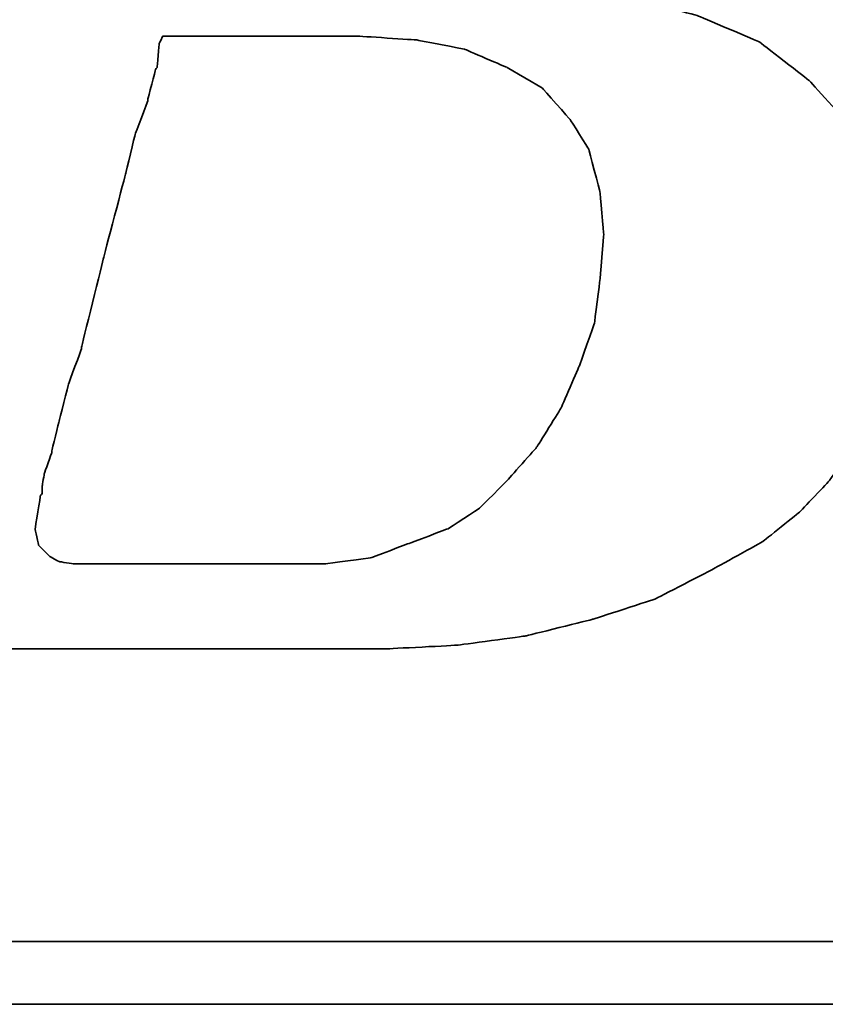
# Model space of a CAD drawing. Header units: millimetres. Extents: x -2774 to 3135, y -1571 to 860.
# Tile 598 of 625: x -645.37 to -642.44, y 110.78 to 114.36. Entities that reach past the tile are written whole.
import ezdxf

# ---------------------------------------------------------------- set-up
doc = ezdxf.new("R2010")
doc.units = ezdxf.units.MM
doc.layers.add('DIM', color=4, linetype='CONTINUOUS')
doc.layers.add('layer 1', color=7, linetype='CONTINUOUS')

# ---------------------------------------------------------------- blocks, each defined once
blk = doc.blocks.new('TBI MOTION logo(完整正式版)')
at = {"layer": 'layer 1', "color": 22, "lineweight": 35}
for points, knots in [([(-64.65375, -6.86375), (-64.65375, -6.86375), (-64.84375, -7.29625), (-64.84375, -7.29625), (-64.84375, -7.29625), (-64.84375, -7.29625), (-64.86875, -7.34375), (-64.86875, -7.34375), (-64.86875, -7.34375), (-64.86875, -7.34375), (-64.86875, -7.36875), (-64.86875, -7.36875), (-64.86875, -7.36875), (-64.86875, -7.36875), (-65.15375, -7.65375), (-65.15375, -7.65375), (-65.15375, -7.65375), (-65.15375, -7.65375), (-65.17875, -7.65375), (-65.17875, -7.65375), (-65.17875, -7.65375), (-65.17875, -7.65375), (-65.20375, -7.67875), (-65.20375, -7.67875), (-65.20375, -7.67875), (-65.20375, -7.67875), (-65.58875, -7.87125), (-65.58875, -7.87125), (-65.58875, -7.87125), (-65.58875, -7.87125), (-65.63375, -7.87125), (-65.63375, -7.87125), (-65.63375, -7.87125), (-65.63375, -7.87125), (-65.65875, -7.89375), (-65.65875, -7.89375), (-65.65875, -7.89375), (-65.65875, -7.89375), (-66.09375, -7.94375), (-66.09375, -7.94375), (-66.09375, -7.94375), (-66.09375, -7.94375), (-66.11375, -7.94375), (-66.11375, -7.94375), (-66.11375, -7.94375), (-66.11375, -7.94375), (-66.16375, -7.94375), (-66.16375, -7.94375), (-66.16375, -7.94375), (-66.16375, -7.94375), (-66.30875, -7.94375), (-66.30875, -7.94375), (-66.30875, -7.94375), (-66.30875, -7.94375), (-66.69375, -7.94375), (-66.69375, -7.94375), (-66.69375, -7.94375), (-66.69375, -7.94375), (-67.07375, -7.94375), (-67.07375, -7.94375), (-67.07375, -7.94375), (-67.07375, -7.94375), (-67.12375, -7.94375), (-67.12375, -7.94375), (-67.12375, -7.94375), (-67.12375, -7.94375), (-67.12375, -7.96625), (-67.12375, -7.96625), (-67.12375, -7.96625), (-67.12375, -7.96625), (-67.14875, -7.99125), (-67.14875, -7.99125), (-67.14875, -7.99125), (-67.14875, -7.99125), (-67.24375, -8.34875), (-67.24375, -8.34875), (-67.24375, -8.34875), (-67.24375, -8.34875), (-67.31375, -8.68625), (-67.31375, -8.68625), (-67.31375, -8.68625), (-67.31375, -8.68625), (-67.26875, -8.68625), (-67.26875, -8.68625), (-67.26875, -8.68625), (-67.26875, -8.68625), (-67.07375, -8.68625), (-67.07375, -8.68625), (-67.07375, -8.68625), (-67.07375, -8.68625), (-66.54875, -8.68625), (-66.54875, -8.68625), (-66.54875, -8.68625), (-66.54875, -8.68625), (-65.82625, -8.68625), (-65.82625, -8.68625), (-65.82625, -8.68625), (-65.82625, -8.68625), (-65.01375, -8.68625), (-65.01375, -8.68625), (-65.01375, -8.68625), (-65.01375, -8.68625), (-64.05375, -8.68625), (-64.05375, -8.68625), (-64.05375, -8.68625), (-64.05375, -8.68625), (-62.08375, -8.68625), (-62.08375, -8.68625), (-62.08375, -8.68625), (-62.08375, -8.68625), (-60.06875, -8.68625), (-60.06875, -8.68625), (-60.06875, -8.68625), (-60.06875, -8.68625), (-59.10875, -8.68625), (-59.10875, -8.68625), (-59.10875, -8.68625), (-59.10875, -8.68625), (-58.29375, -8.68625), (-58.29375, -8.68625), (-58.29375, -8.68625), (-58.29375, -8.68625), (-57.57375, -8.68625), (-57.57375, -8.68625), (-57.57375, -8.68625), (-57.57375, -8.68625), (-57.04875, -8.68625), (-57.04875, -8.68625), (-57.04875, -8.68625), (-57.04875, -8.68625), (-56.85375, -8.68625), (-56.85375, -8.68625), (-56.85375, -8.68625), (-56.85375, -8.68625), (-56.70875, -8.68625), (-56.70875, -8.68625), (-56.70875, -8.68625), (-56.70875, -8.68625), (-56.61375, -8.68625), (-56.61375, -8.68625), (-56.61375, -8.68625), (-56.61375, -8.68625), (-56.56875, -8.68625), (-56.56875, -8.68625), (-56.56875, -8.68625), (-56.56875, -8.68625), (-55.65375, -8.63875), (-55.65375, -8.63875), (-55.65375, -8.63875), (-55.65375, -8.63875), (-54.76875, -8.51875), (-54.76875, -8.51875), (-54.76875, -8.51875), (-54.76875, -8.51875), (-53.90375, -8.30375), (-53.90375, -8.30375), (-53.90375, -8.30375), (-53.90375, -8.30375), (-53.08875, -8.03875), (-53.08875, -8.03875), (-53.08875, -8.03875), (-53.08875, -8.03875), (-52.34375, -7.65375), (-52.34375, -7.65375), (-52.34375, -7.65375), (-52.34375, -7.65375), (-51.69875, -7.29625), (-51.69875, -7.29625), (-51.69875, -7.29625), (-51.69875, -7.29625), (-51.21875, -6.91125), (-51.21875, -6.91125), (-51.21875, -6.91125), (-51.21875, -6.91125), (-50.83375, -6.50375), (-50.83375, -6.50375), (-50.83375, -6.50375), (-50.83375, -6.50375), (-50.44875, -5.94875), (-50.44875, -5.94875), (-50.44875, -5.94875), (-50.44875, -5.94875), (-50.13875, -5.30375), (-50.13875, -5.30375), (-50.13875, -5.30375), (-50.13875, -5.30375), (-49.99375, -4.65375), (-49.99375, -4.65375), (-49.99375, -4.65375), (-49.99375, -4.65375), (-49.92375, -3.98375), (-49.92375, -3.98375), (-49.92375, -3.98375), (-49.92375, -3.98375), (-49.99375, -3.19374), (-49.99375, -3.19374), (-49.99375, -3.19374), (-49.99375, -3.19374), (-50.23374, -2.44874), (-50.23374, -2.44874), (-50.23374, -2.44874), (-50.23374, -2.44874), (-50.59375, -1.87374), (-50.59375, -1.87374), (-50.59375, -1.87374), (-50.59375, -1.87374), (-51.09875, -1.31874), (-51.09875, -1.31874), (-51.09875, -1.31874), (-51.09875, -1.31874), (-51.74375, -0.81875), (-51.74375, -0.81875), (-51.74375, -0.81875), (-51.74375, -0.81875), (-52.53875, -0.48125), (-52.53875, -0.48125), (-52.53875, -0.48125), (-52.53875, -0.48125), (-53.47375, -0.21875), (-53.47375, -0.21875), (-53.47375, -0.21875), (-53.47375, -0.21875), (-54.52875, -0.04874), (-54.52875, -0.04874), (-54.52875, -0.04874), (-54.52875, -0.04874), (-55.65375, 0.12125), (-55.65375, 0.12125), (-55.65375, 0.12125), (-55.65375, 0.12125), (-54.50375, 0.28624), (-54.50375, 0.28624), (-54.50375, 0.28624), (-54.50375, 0.28624), (-53.83375, 0.38124), (-53.83375, 0.38124), (-53.83375, 0.38124), (-53.83375, 0.38124), (-53.18375, 0.50125), (-53.18375, 0.50125), (-53.18375, 0.50125), (-53.18375, 0.50125), (-52.55875, 0.66874), (-52.55875, 0.66874), (-52.55875, 0.66874), (-52.55875, 0.66874), (-52.03375, 0.86124), (-52.03375, 0.86124), (-52.03375, 0.86124), (-52.03375, 0.86124), (-51.50374, 1.03124), (-51.50374, 1.03124), (-51.50374, 1.03124), (-51.50374, 1.03124), (-51.09875, 1.27125), (-51.09875, 1.27125), (-51.09875, 1.27125), (-51.09875, 1.27125), (-50.71375, 1.48624), (-50.71375, 1.48624), (-50.71375, 1.48624), (-50.71375, 1.48624), (-50.37625, 1.77625), (-50.37625, 1.77625), (-50.37625, 1.77625), (-50.37625, 1.77625), (-49.82375, 2.37625), (-49.82375, 2.37625), (-49.82375, 2.37625), (-49.82375, 2.37625), (-49.41875, 2.99625), (-49.41875, 2.99625), (-49.41875, 2.99625), (-49.41875, 2.99625), (-49.22375, 3.76625), (-49.22375, 3.76625), (-49.22375, 3.76625), (-49.22375, 3.76625), (-49.15375, 4.50874), (-49.15375, 4.50874), (-49.15375, 4.50874), (-49.15375, 4.50874), (-49.20375, 5.25125), (-49.20375, 5.25125), (-49.20375, 5.25125), (-49.20375, 5.25125), (-49.41875, 5.92625), (-49.41875, 5.92625), (-49.41875, 5.92625), (-49.41875, 5.92625), (-49.77875, 6.47625), (-49.77875, 6.47625), (-49.77875, 6.47625), (-49.77875, 6.47625), (-50.33125, 7.02624), (-50.33125, 7.02624), (-50.33125, 7.02624), (-50.33125, 7.02624), (-51.00125, 7.43625), (-51.00125, 7.43625), (-51.00125, 7.43625), (-51.00125, 7.43625), (-51.79375, 7.72625), (-51.79375, 7.72625), (-51.79375, 7.72625), (-51.79375, 7.72625), (-52.72875, 7.89124), (-52.72875, 7.89124), (-52.72875, 7.89124), (-52.72875, 7.89124), (-53.83375, 7.98625), (-53.83375, 7.98625), (-53.83375, 7.98625), (-53.83375, 7.98625), (-53.92875, 7.98625), (-53.92875, 7.98625), (-53.92875, 7.98625), (-53.92875, 7.98625), (-54.26375, 7.98625), (-54.26375, 7.98625), (-54.26375, 7.98625), (-54.26375, 7.98625), (-54.74375, 7.98625), (-54.74375, 7.98625), (-54.74375, 7.98625), (-54.74375, 7.98625), (-55.36875, 7.98625), (-55.36875, 7.98625), (-55.36875, 7.98625), (-55.36875, 7.98625), (-56.13375, 7.98625), (-56.13375, 7.98625), (-56.13375, 7.98625), (-56.13375, 7.98625), (-56.94875, 7.98625), (-56.94875, 7.98625), (-56.94875, 7.98625), (-56.94875, 7.98625), (-58.77625, 7.98625), (-58.77625, 7.98625), (-58.77625, 7.98625), (-58.77625, 7.98625), (-60.59875, 7.98625), (-60.59875, 7.98625), (-60.59875, 7.98625), (-60.59875, 7.98625), (-61.41375, 7.98625), (-61.41375, 7.98625), (-61.41375, 7.98625), (-61.41375, 7.98625), (-62.17875, 7.98625), (-62.17875, 7.98625), (-62.17875, 7.98625), (-62.17875, 7.98625), (-62.80375, 7.98625), (-62.80375, 7.98625), (-62.80375, 7.98625), (-62.80375, 7.98625), (-63.30625, 7.98625), (-63.30625, 7.98625), (-63.30625, 7.98625), (-63.30625, 7.98625), (-63.57375, 7.98625), (-63.57375, 7.98625), (-63.57375, 7.98625), (-63.57375, 7.98625), (-63.57375, 7.96375), (-63.57375, 7.96375), (-63.57375, 7.96375), (-63.57375, 7.96375), (-63.59875, 7.94125), (-63.59875, 7.94125), (-63.59875, 7.94125), (-63.59875, 7.94125), (-63.69375, 7.55625), (-63.69375, 7.55625), (-63.69375, 7.55625), (-63.69375, 7.55625), (-63.76375, 7.24624), (-63.76375, 7.24624), (-63.76375, 7.24624), (-63.76375, 7.24624), (-63.23875, 7.24624), (-63.23875, 7.24624), (-63.23875, 7.24624), (-63.23875, 7.24624), (-62.75875, 7.24624), (-62.75875, 7.24624), (-62.75875, 7.24624), (-62.75875, 7.24624), (-62.61125, 7.24624), (-62.61125, 7.24624), (-62.61125, 7.24624), (-62.61125, 7.24624), (-62.56625, 7.24624), (-62.56625, 7.24624), (-62.56625, 7.24624), (-62.56625, 7.24624), (-62.22875, 7.24624), (-62.22875, 7.24624), (-62.22875, 7.24624), (-62.22875, 7.24624), (-62.20375, 7.24624), (-62.20375, 7.24624), (-62.20375, 7.24624), (-62.20375, 7.24624), (-62.17875, 7.21875), (-62.17875, 7.21875), (-62.17875, 7.21875), (-62.17875, 7.21875), (-61.96375, 7.17125), (-61.96375, 7.17125), (-61.96375, 7.17125), (-61.96375, 7.17125), (-61.72375, 7.12624), (-61.72375, 7.12624), (-61.72375, 7.12624), (-61.72375, 7.12624), (-61.70375, 7.12624), (-61.70375, 7.12624), (-61.70375, 7.12624), (-61.70375, 7.12624), (-61.55875, 7.07624), (-61.55875, 7.07624), (-61.55875, 7.07624), (-61.55875, 7.07624), (-61.50875, 7.07624), (-61.50875, 7.07624), (-61.50875, 7.07624), (-61.50875, 7.07624), (-61.48375, 7.02624), (-61.48375, 7.02624), (-61.48375, 7.02624), (-61.48375, 7.02624), (-61.31875, 6.83375), (-61.31875, 6.83375), (-61.31875, 6.83375), (-61.31875, 6.83375), (-61.29375, 6.81125), (-61.29375, 6.81125), (-61.29375, 6.81125), (-61.29375, 6.81125), (-61.29375, 6.78625), (-61.29375, 6.78625), (-61.29375, 6.78625), (-61.29375, 6.78625), (-61.19875, 6.50124), (-61.19875, 6.50124), (-61.19875, 6.50124), (-61.19875, 6.50124), (-61.17375, 6.45124), (-61.17375, 6.45124), (-61.17375, 6.45124), (-61.17375, 6.45124), (-61.19875, 6.40625), (-61.19875, 6.40625), (-61.19875, 6.40625), (-61.19875, 6.40625), (-61.26875, 5.99624), (-61.26875, 5.99624), (-61.26875, 5.99624), (-61.26875, 5.99624), (-61.26875, 5.85125), (-61.26875, 5.85125), (-61.26875, 5.85125), (-61.26875, 5.85125), (-61.26875, 5.82625), (-61.26875, 5.82625), (-61.26875, 5.82625), (-61.26875, 5.82625), (-61.29375, 5.80625), (-61.29375, 5.80625), (-61.29375, 5.80625), (-61.29375, 5.80625), (-61.34125, 5.66125), (-61.34125, 5.66125), (-61.34125, 5.66125), (-61.34125, 5.66125), (-61.41375, 5.44625), (-61.41375, 5.44625), (-61.41375, 5.44625), (-61.41375, 5.44625), (-61.48375, 5.15625), (-61.48375, 5.15625), (-61.48375, 5.15625), (-61.48375, 5.15625), (-61.58375, 4.82124), (-61.58375, 4.82124), (-61.58375, 4.82124), (-61.58375, 4.82124), (-61.79875, 4.00375), (-61.79875, 4.00375), (-61.79875, 4.00375), (-61.79875, 4.00375), (-62.05875, 2.99625), (-62.05875, 2.99625), (-62.05875, 2.99625), (-62.05875, 2.99625), (-62.34875, 1.91625), (-62.34875, 1.91625), (-62.34875, 1.91625), (-62.34875, 1.91625), (-62.97375, -0.41124), (-62.97375, -0.41124), (-62.97375, -0.41124), (-62.97375, -0.41124), (-63.59875, -2.75875), (-63.59875, -2.75875), (-63.59875, -2.75875), (-63.59875, -2.75875), (-63.88375, -3.86374), (-63.88375, -3.86374), (-63.88375, -3.86374), (-63.88375, -3.86374), (-64.14875, -4.82374), (-64.14875, -4.82374), (-64.14875, -4.82374), (-64.14875, -4.82374), (-64.36375, -5.64125), (-64.36375, -5.64125), (-64.36375, -5.64125), (-64.36375, -5.64125), (-64.43625, -5.97625), (-64.43625, -5.97625), (-64.43625, -5.97625), (-64.43625, -5.97625), (-64.50875, -6.28625), (-64.50875, -6.28625), (-64.50875, -6.28625), (-64.50875, -6.28625), (-64.50875, -6.30875), (-64.50875, -6.30875), (-64.50875, -6.30875), (-64.50875, -6.30875), (-64.57875, -6.50375), (-64.57875, -6.50375), (-64.57875, -6.50375), (-64.57875, -6.50375), (-64.62875, -6.69625), (-64.62875, -6.69625), (-64.62875, -6.69625), (-64.62875, -6.69625), (-64.62875, -6.76875), (-64.62875, -6.76875), (-64.62875, -6.76875), (-64.62875, -6.76875), (-64.62875, -6.81375), (-64.62875, -6.81375), (-64.62875, -6.81375), (-64.62875, -6.81375), (-64.62875, -6.83875), (-64.62875, -6.83875), (-64.62875, -6.83875), (-64.62875, -6.83875), (-64.65375, -6.86375), (-64.65375, -6.86375)], [0, 0, 0, 0, 0.00719424, 0.00719424, 0.00719424, 0.00719425, 0.01438849, 0.01438849, 0.01438849, 0.0143885, 0.02158273, 0.02158273, 0.02158273, 0.02158274, 0.02877698, 0.02877698, 0.02877698, 0.02877699, 0.03597122, 0.03597122, 0.03597122, 0.03597123, 0.04316547, 0.04316547, 0.04316547, 0.04316548, 0.05035971, 0.05035971, 0.05035971, 0.05035972, 0.05755396, 0.05755396, 0.05755396, 0.05755397, 0.0647482, 0.0647482, 0.0647482, 0.06474821, 0.07194245, 0.07194245, 0.07194245, 0.07194246, 0.07913669, 0.07913669, 0.07913669, 0.0791367, 0.08633094, 0.08633094, 0.08633094, 0.08633095, 0.09352518, 0.09352518, 0.09352518, 0.09352519, 0.10071942, 0.10071942, 0.10071942, 0.10071943, 0.10791367, 0.10791367, 0.10791367, 0.10791368, 0.11510791, 0.11510791, 0.11510791, 0.11510792, 0.12230216, 0.12230216, 0.12230216, 0.12230217, 0.1294964, 0.1294964, 0.1294964, 0.12949641, 0.13669065, 0.13669065, 0.13669065, 0.13669066, 0.14388489, 0.14388489, 0.14388489, 0.1438849, 0.15107914, 0.15107914, 0.15107914, 0.15107915, 0.15827338, 0.15827338, 0.15827338, 0.15827339, 0.16546763, 0.16546763, 0.16546763, 0.16546764, 0.17266187, 0.17266187, 0.17266187, 0.17266188, 0.17985612, 0.17985612, 0.17985612, 0.17985613, 0.18705036, 0.18705036, 0.18705036, 0.18705037, 0.1942446, 0.1942446, 0.1942446, 0.19424461, 0.20143885, 0.20143885, 0.20143885, 0.20143886, 0.20863309, 0.20863309, 0.20863309, 0.2086331, 0.21582734, 0.21582734, 0.21582734, 0.21582735, 0.22302158, 0.22302158, 0.22302158, 0.22302159, 0.23021583, 0.23021583, 0.23021583, 0.23021584, 0.23741007, 0.23741007, 0.23741007, 0.23741008, 0.24460432, 0.24460432, 0.24460432, 0.24460433, 0.25179856, 0.25179856, 0.25179856, 0.25179857, 0.25899281, 0.25899281, 0.25899281, 0.25899282, 0.26618705, 0.26618705, 0.26618705, 0.26618706, 0.27338129, 0.27338129, 0.27338129, 0.2733813, 0.28057554, 0.28057554, 0.28057554, 0.28057555, 0.28776978, 0.28776978, 0.28776978, 0.28776979, 0.29496403, 0.29496403, 0.29496403, 0.29496404, 0.30215827, 0.30215827, 0.30215827, 0.30215828, 0.30935252, 0.30935252, 0.30935252, 0.30935253, 0.31654676, 0.31654676, 0.31654676, 0.31654677, 0.32374101, 0.32374101, 0.32374101, 0.32374102, 0.33093525, 0.33093525, 0.33093525, 0.33093526, 0.3381295, 0.3381295, 0.3381295, 0.33812951, 0.34532374, 0.34532374, 0.34532374, 0.34532375, 0.35251799, 0.35251799, 0.35251799, 0.352518, 0.35971223, 0.35971223, 0.35971223, 0.35971224, 0.36690647, 0.36690647, 0.36690647, 0.36690648, 0.37410072, 0.37410072, 0.37410072, 0.37410073, 0.38129496, 0.38129496, 0.38129496, 0.38129497, 0.38848921, 0.38848921, 0.38848921, 0.38848922, 0.39568345, 0.39568345, 0.39568345, 0.39568346, 0.4028777, 0.4028777, 0.4028777, 0.40287771, 0.41007194, 0.41007194, 0.41007194, 0.41007195, 0.41726619, 0.41726619, 0.41726619, 0.4172662, 0.42446043, 0.42446043, 0.42446043, 0.42446044, 0.43165468, 0.43165468, 0.43165468, 0.43165469, 0.43884892, 0.43884892, 0.43884892, 0.43884893, 0.44604317, 0.44604317, 0.44604317, 0.44604318, 0.45323741, 0.45323741, 0.45323741, 0.45323742, 0.46043165, 0.46043165, 0.46043165, 0.46043166, 0.4676259, 0.4676259, 0.4676259, 0.46762591, 0.47482014, 0.47482014, 0.47482014, 0.47482015, 0.48201439, 0.48201439, 0.48201439, 0.4820144, 0.48920863, 0.48920863, 0.48920863, 0.48920864, 0.49640288, 0.49640288, 0.49640288, 0.49640289, 0.50359712, 0.50359712, 0.50359712, 0.50359713, 0.51079137, 0.51079137, 0.51079137, 0.51079138, 0.51798561, 0.51798561, 0.51798561, 0.51798562, 0.52517986, 0.52517986, 0.52517986, 0.52517987, 0.5323741, 0.5323741, 0.5323741, 0.53237411, 0.53956835, 0.53956835, 0.53956835, 0.53956836, 0.54676259, 0.54676259, 0.54676259, 0.5467626, 0.55395683, 0.55395683, 0.55395683, 0.55395684, 0.56115108, 0.56115108, 0.56115108, 0.56115109, 0.56834532, 0.56834532, 0.56834532, 0.56834533, 0.57553957, 0.57553957, 0.57553957, 0.57553958, 0.58273381, 0.58273381, 0.58273381, 0.58273382, 0.58992806, 0.58992806, 0.58992806, 0.58992807, 0.5971223, 0.5971223, 0.5971223, 0.59712231, 0.60431655, 0.60431655, 0.60431655, 0.60431656, 0.61151079, 0.61151079, 0.61151079, 0.6115108, 0.61870504, 0.61870504, 0.61870504, 0.61870505, 0.62589928, 0.62589928, 0.62589928, 0.62589929, 0.63309353, 0.63309353, 0.63309353, 0.63309354, 0.64028777, 0.64028777, 0.64028777, 0.64028778, 0.64748201, 0.64748201, 0.64748201, 0.64748202, 0.65467626, 0.65467626, 0.65467626, 0.65467627, 0.6618705, 0.6618705, 0.6618705, 0.66187051, 0.66906475, 0.66906475, 0.66906475, 0.66906476, 0.67625899, 0.67625899, 0.67625899, 0.676259, 0.68345324, 0.68345324, 0.68345324, 0.68345325, 0.69064748, 0.69064748, 0.69064748, 0.69064749, 0.69784173, 0.69784173, 0.69784173, 0.69784174, 0.70503597, 0.70503597, 0.70503597, 0.70503598, 0.71223022, 0.71223022, 0.71223022, 0.71223023, 0.71942446, 0.71942446, 0.71942446, 0.71942447, 0.72661871, 0.72661871, 0.72661871, 0.72661872, 0.73381295, 0.73381295, 0.73381295, 0.73381296, 0.74100719, 0.74100719, 0.74100719, 0.7410072, 0.74820144, 0.74820144, 0.74820144, 0.74820145, 0.75539568, 0.75539568, 0.75539568, 0.75539569, 0.76258993, 0.76258993, 0.76258993, 0.76258994, 0.76978417, 0.76978417, 0.76978417, 0.76978418, 0.77697842, 0.77697842, 0.77697842, 0.77697843, 0.78417266, 0.78417266, 0.78417266, 0.78417267, 0.79136691, 0.79136691, 0.79136691, 0.79136692, 0.79856115, 0.79856115, 0.79856115, 0.79856116, 0.8057554, 0.8057554, 0.8057554, 0.80575541, 0.81294964, 0.81294964, 0.81294964, 0.81294965, 0.82014388, 0.82014388, 0.82014388, 0.82014389, 0.82733813, 0.82733813, 0.82733813, 0.82733814, 0.83453237, 0.83453237, 0.83453237, 0.83453238, 0.84172662, 0.84172662, 0.84172662, 0.84172663, 0.84892086, 0.84892086, 0.84892086, 0.84892087, 0.85611511, 0.85611511, 0.85611511, 0.85611512, 0.86330935, 0.86330935, 0.86330935, 0.86330936, 0.8705036, 0.8705036, 0.8705036, 0.87050361, 0.87769784, 0.87769784, 0.87769784, 0.87769785, 0.88489209, 0.88489209, 0.88489209, 0.8848921, 0.89208633, 0.89208633, 0.89208633, 0.89208634, 0.89928058, 0.89928058, 0.89928058, 0.89928059, 0.90647482, 0.90647482, 0.90647482, 0.90647483, 0.91366906, 0.91366906, 0.91366906, 0.91366907, 0.92086331, 0.92086331, 0.92086331, 0.92086332, 0.92805755, 0.92805755, 0.92805755, 0.92805756, 0.9352518, 0.9352518, 0.9352518, 0.93525181, 0.94244604, 0.94244604, 0.94244604, 0.94244605, 0.94964029, 0.94964029, 0.94964029, 0.9496403, 0.95683453, 0.95683453, 0.95683453, 0.95683454, 0.96402878, 0.96402878, 0.96402878, 0.96402879, 0.97122302, 0.97122302, 0.97122302, 0.97122303, 0.97841727, 0.97841727, 0.97841727, 0.97841728, 0.98561151, 0.98561151, 0.98561151, 0.98561152, 0.99280576, 0.99280576, 0.99280576, 0.99280577, 1, 1, 1, 1]), ([(-61.03125, -6.57375), (-61.03125, -6.57375), (-61.03125, -6.67125), (-61.03125, -6.67125), (-61.03125, -6.67125), (-61.03125, -6.67125), (-61.05375, -6.69625), (-61.05375, -6.69625), (-61.05375, -6.69625), (-61.05375, -6.69625), (-61.12375, -7.12875), (-61.12375, -7.12875), (-61.12375, -7.12875), (-61.12375, -7.12875), (-61.07875, -7.34375), (-61.07875, -7.34375), (-61.07875, -7.34375), (-61.07875, -7.34375), (-60.93375, -7.48875), (-60.93375, -7.48875), (-60.93375, -7.48875), (-60.93375, -7.48875), (-60.81375, -7.55625), (-60.81375, -7.55625), (-60.81375, -7.55625), (-60.81375, -7.55625), (-60.62375, -7.58375), (-60.62375, -7.58375), (-60.62375, -7.58375), (-60.62375, -7.58375), (-60.30875, -7.58375), (-60.30875, -7.58375), (-60.30875, -7.58375), (-60.30875, -7.58375), (-59.97375, -7.58375), (-59.97375, -7.58375), (-59.97375, -7.58375), (-59.97375, -7.58375), (-59.87875, -7.58375), (-59.87875, -7.58375), (-59.87875, -7.58375), (-59.87875, -7.58375), (-59.63625, -7.58375), (-59.63625, -7.58375), (-59.63625, -7.58375), (-59.63625, -7.58375), (-58.96875, -7.58375), (-58.96875, -7.58375), (-58.96875, -7.58375), (-58.96875, -7.58375), (-58.29375, -7.58375), (-58.29375, -7.58375), (-58.29375, -7.58375), (-58.29375, -7.58375), (-58.05375, -7.58375), (-58.05375, -7.58375), (-58.05375, -7.58375), (-58.05375, -7.58375), (-57.98375, -7.58375), (-57.98375, -7.58375), (-57.98375, -7.58375), (-57.98375, -7.58375), (-57.35875, -7.58375), (-57.35875, -7.58375), (-57.35875, -7.58375), (-57.35875, -7.58375), (-56.78375, -7.50875), (-56.78375, -7.50875), (-56.78375, -7.50875), (-56.78375, -7.50875), (-56.27875, -7.31875), (-56.27875, -7.31875), (-56.27875, -7.31875), (-56.27875, -7.31875), (-55.77375, -7.12875), (-55.77375, -7.12875), (-55.77375, -7.12875), (-55.77375, -7.12875), (-55.36875, -6.86375), (-55.36875, -6.86375), (-55.36875, -6.86375), (-55.36875, -6.86375), (-55.00875, -6.50375), (-55.00875, -6.50375), (-55.00875, -6.50375), (-55.00875, -6.50375), (-54.62375, -6.06875), (-54.62375, -6.06875), (-54.62375, -6.06875), (-54.62375, -6.06875), (-54.31375, -5.56875), (-54.31375, -5.56875), (-54.31375, -5.56875), (-54.31375, -5.56875), (-54.07375, -5.01625), (-54.07375, -5.01625), (-54.07375, -5.01625), (-54.07375, -5.01625), (-53.87875, -4.46374), (-53.87875, -4.46374), (-53.87875, -4.46374), (-53.87875, -4.46374), (-53.80875, -3.91375), (-53.80875, -3.91375), (-53.80875, -3.91375), (-53.80875, -3.91375), (-53.75875, -3.31375), (-53.75875, -3.31375), (-53.75875, -3.31375), (-53.75875, -3.31375), (-53.80875, -2.75875), (-53.80875, -2.75875), (-53.80875, -2.75875), (-53.80875, -2.75875), (-53.95375, -2.20875), (-53.95375, -2.20875), (-53.95375, -2.20875), (-53.95375, -2.20875), (-54.19375, -1.82625), (-54.19375, -1.82625), (-54.19375, -1.82625), (-54.19375, -1.82625), (-54.55375, -1.41875), (-54.55375, -1.41875), (-54.55375, -1.41875), (-54.55375, -1.41875), (-55.00875, -1.15125), (-55.00875, -1.15125), (-55.00875, -1.15125), (-55.00875, -1.15125), (-55.56125, -0.91375), (-55.56125, -0.91375), (-55.56125, -0.91375), (-55.56125, -0.91375), (-56.18125, -0.79375), (-56.18125, -0.79375), (-56.18125, -0.79375), (-56.18125, -0.79375), (-56.94875, -0.74374), (-56.94875, -0.74374), (-56.94875, -0.74374), (-56.94875, -0.74374), (-56.99875, -0.74374), (-56.99875, -0.74374), (-56.99875, -0.74374), (-56.99875, -0.74374), (-57.09375, -0.74374), (-57.09375, -0.74374), (-57.09375, -0.74374), (-57.09375, -0.74374), (-57.38375, -0.74374), (-57.38375, -0.74374), (-57.38375, -0.74374), (-57.38375, -0.74374), (-57.76875, -0.74374), (-57.76875, -0.74374), (-57.76875, -0.74374), (-57.76875, -0.74374), (-58.24625, -0.74374), (-58.24625, -0.74374), (-58.24625, -0.74374), (-58.24625, -0.74374), (-58.72875, -0.74374), (-58.72875, -0.74374), (-58.72875, -0.74374), (-58.72875, -0.74374), (-59.20875, -0.74374), (-59.20875, -0.74374), (-59.20875, -0.74374), (-59.20875, -0.74374), (-59.46875, -0.74374), (-59.46875, -0.74374), (-59.46875, -0.74374), (-59.46875, -0.74374), (-59.51625, -0.83875), (-59.51625, -0.83875), (-59.51625, -0.83875), (-59.51625, -0.83875), (-59.54375, -1.15125), (-59.54375, -1.15125), (-59.54375, -1.15125), (-59.54375, -1.15125), (-59.56375, -1.17874), (-59.56375, -1.17874), (-59.56375, -1.17874), (-59.56375, -1.17874), (-59.66375, -1.55875), (-59.66375, -1.55875), (-59.66375, -1.55875), (-59.66375, -1.55875), (-59.66375, -1.58375), (-59.66375, -1.58375), (-59.66375, -1.58375), (-59.66375, -1.58375), (-59.82875, -2.01874), (-59.82875, -2.01874), (-59.82875, -2.01874), (-59.82875, -2.01874), (-59.94875, -2.52125), (-59.94875, -2.52125), (-59.94875, -2.52125), (-59.94875, -2.52125), (-60.23875, -3.62375), (-60.23875, -3.62375), (-60.23875, -3.62375), (-60.23875, -3.62375), (-60.52375, -4.77624), (-60.52375, -4.77624), (-60.52375, -4.77624), (-60.52375, -4.77624), (-60.52375, -4.79874), (-60.52375, -4.79874), (-60.52375, -4.79874), (-60.52375, -4.79874), (-60.69125, -5.25375), (-60.69125, -5.25375), (-60.69125, -5.25375), (-60.69125, -5.25375), (-60.81375, -5.73625), (-60.81375, -5.73625), (-60.81375, -5.73625), (-60.81375, -5.73625), (-60.90875, -6.11875), (-60.90875, -6.11875), (-60.90875, -6.11875), (-60.90875, -6.11875), (-60.90875, -6.14375), (-60.90875, -6.14375), (-60.90875, -6.14375), (-60.90875, -6.14375), (-61.00375, -6.40875), (-61.00375, -6.40875), (-61.00375, -6.40875), (-61.00375, -6.40875), (-61.03125, -6.57375), (-61.03125, -6.57375)], [0, 0, 0, 0, 0.01694915, 0.01694915, 0.01694915, 0.01694916, 0.03389831, 0.03389831, 0.03389831, 0.03389832, 0.05084746, 0.05084746, 0.05084746, 0.05084747, 0.06779661, 0.06779661, 0.06779661, 0.06779662, 0.08474576, 0.08474576, 0.08474576, 0.08474577, 0.10169492, 0.10169492, 0.10169492, 0.10169493, 0.11864407, 0.11864407, 0.11864407, 0.11864408, 0.13559322, 0.13559322, 0.13559322, 0.13559323, 0.15254237, 0.15254237, 0.15254237, 0.15254238, 0.16949153, 0.16949153, 0.16949153, 0.16949154, 0.18644068, 0.18644068, 0.18644068, 0.18644069, 0.20338983, 0.20338983, 0.20338983, 0.20338984, 0.22033898, 0.22033898, 0.22033898, 0.22033899, 0.23728814, 0.23728814, 0.23728814, 0.23728815, 0.25423729, 0.25423729, 0.25423729, 0.2542373, 0.27118644, 0.27118644, 0.27118644, 0.27118645, 0.28813559, 0.28813559, 0.28813559, 0.2881356, 0.30508475, 0.30508475, 0.30508475, 0.30508476, 0.3220339, 0.3220339, 0.3220339, 0.32203391, 0.33898305, 0.33898305, 0.33898305, 0.33898306, 0.3559322, 0.3559322, 0.3559322, 0.35593221, 0.37288136, 0.37288136, 0.37288136, 0.37288137, 0.38983051, 0.38983051, 0.38983051, 0.38983052, 0.40677966, 0.40677966, 0.40677966, 0.40677967, 0.42372881, 0.42372881, 0.42372881, 0.42372882, 0.44067797, 0.44067797, 0.44067797, 0.44067798, 0.45762712, 0.45762712, 0.45762712, 0.45762713, 0.47457627, 0.47457627, 0.47457627, 0.47457628, 0.49152542, 0.49152542, 0.49152542, 0.49152543, 0.50847458, 0.50847458, 0.50847458, 0.50847459, 0.52542373, 0.52542373, 0.52542373, 0.52542374, 0.54237288, 0.54237288, 0.54237288, 0.54237289, 0.55932203, 0.55932203, 0.55932203, 0.55932204, 0.57627119, 0.57627119, 0.57627119, 0.5762712, 0.59322034, 0.59322034, 0.59322034, 0.59322035, 0.61016949, 0.61016949, 0.61016949, 0.6101695, 0.62711864, 0.62711864, 0.62711864, 0.62711865, 0.6440678, 0.6440678, 0.6440678, 0.64406781, 0.66101695, 0.66101695, 0.66101695, 0.66101696, 0.6779661, 0.6779661, 0.6779661, 0.67796611, 0.69491525, 0.69491525, 0.69491525, 0.69491526, 0.71186441, 0.71186441, 0.71186441, 0.71186442, 0.72881356, 0.72881356, 0.72881356, 0.72881357, 0.74576271, 0.74576271, 0.74576271, 0.74576272, 0.76271186, 0.76271186, 0.76271186, 0.76271187, 0.77966102, 0.77966102, 0.77966102, 0.77966103, 0.79661017, 0.79661017, 0.79661017, 0.79661018, 0.81355932, 0.81355932, 0.81355932, 0.81355933, 0.83050847, 0.83050847, 0.83050847, 0.83050848, 0.84745763, 0.84745763, 0.84745763, 0.84745764, 0.86440678, 0.86440678, 0.86440678, 0.86440679, 0.88135593, 0.88135593, 0.88135593, 0.88135594, 0.89830508, 0.89830508, 0.89830508, 0.89830509, 0.91525424, 0.91525424, 0.91525424, 0.91525425, 0.93220339, 0.93220339, 0.93220339, 0.9322034, 0.94915254, 0.94915254, 0.94915254, 0.94915255, 0.96610169, 0.96610169, 0.96610169, 0.9661017, 0.98305085, 0.98305085, 0.98305085, 0.98305086, 1, 1, 1, 1]), ([(75.90875, -9.47875), (75.90875, -9.47875), (75.90875, -12.28625), (75.90875, -12.28625), (75.90875, -12.28625), (75.90875, -12.28625), (75.90875, -12.47875), (75.90875, -12.47875), (75.90875, -12.47875), (75.90875, -12.47875), (75.71625, -12.47875), (75.71625, -12.47875), (75.71625, -12.47875), (75.71625, -12.47875), (-88.32875, -12.47875), (-88.32875, -12.47875), (-88.32875, -12.47875), (-88.32875, -12.47875), (-88.32875, -13.29375), (-88.32875, -13.29375), (-88.32875, -13.29375), (-88.32875, -13.29375), (82.89125, -13.29375), (82.89125, -13.29375), (82.89125, -13.29375), (82.89125, -13.29375), (75.90875, -9.47875), (75.90875, -9.47875)], [0, 0, 0, 0, 0.14285714, 0.14285714, 0.14285714, 0.14285715, 0.28571429, 0.28571429, 0.28571429, 0.2857143, 0.42857143, 0.42857143, 0.42857143, 0.42857144, 0.57142857, 0.57142857, 0.57142857, 0.57142858, 0.71428571, 0.71428571, 0.71428571, 0.71428572, 0.85714286, 0.85714286, 0.85714286, 0.85714287, 1, 1, 1, 1])]:
    blk.add_open_spline(points, degree=3, knots=knots, dxfattribs=at)

msp = doc.modelspace()

# ---------------------------------------------------------------- block references
at = {"layer": 'DIM', "color": 7, "xscale": 0.2802190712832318, "yscale": 0.2802190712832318, "zscale": 0.2802190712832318}
msp.add_blockref('TBI MOTION logo(完整正式版)', (-628.1847, 114.5047), dxfattribs=at)

doc.saveas('drawing.dxf')
